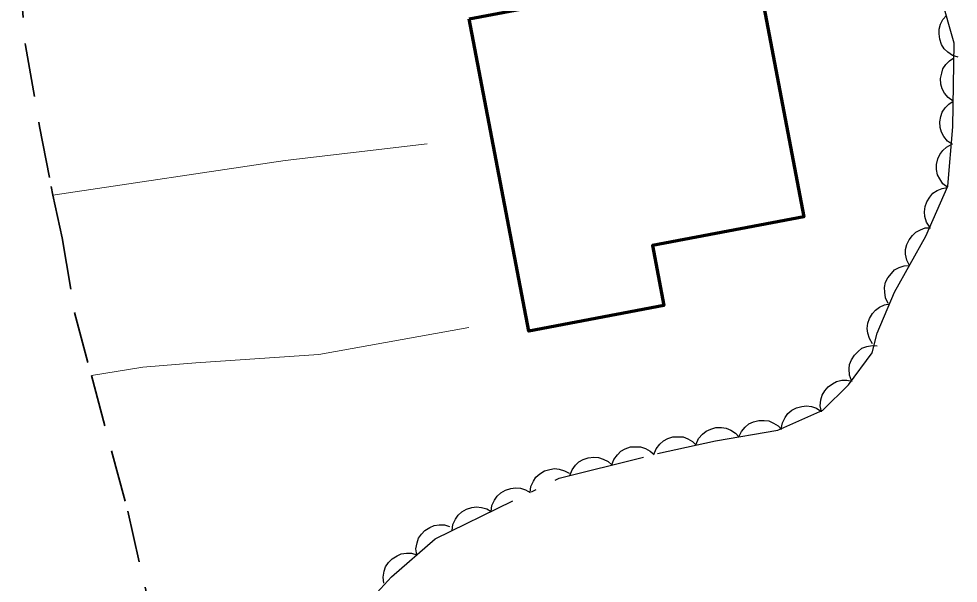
# Model space of a CAD drawing. Extents: x 356765 to 358572, y 5103174 to 5104650.
# Drawn here: x 357414.96 to 357447.46, y 5104133.33 to 5104152.87 of the extents above; entities that cross this region are included whole.
import ezdxf

# ---------------------------------------------------------------- set-up
doc = ezdxf.new("R2010")
doc.units = 0
doc.header["$LTSCALE"] = 0.6
doc.linetypes.add('DOT_DASHED', pattern=[7.7, 5, -1.2, 0.3, -1.2])
doc.linetypes.add('MEDIUM_DASHED', pattern=[4.5, 3, -1.5])
for name, color, linetype, lineweight in [('19', 7, 'Continuous', 13), ('21', 7, 'Continuous', 53), ('31', 7, 'Continuous', 70), ('44', 7, 'Continuous', 25)]:
    doc.layers.add(name, color=color, linetype=linetype, lineweight=lineweight)

msp = doc.modelspace()

# ---------------------------------------------------------------- linework, layer by layer
at = {"layer": '19'}
for points in [[(357429.09, 5104148.54), (357424.17, 5104147.96), (357416.14, 5104146.77)], [(357417.47, 5104140.52), (357419.25, 5104140.81), (357421.09, 5104140.96), (357425.34, 5104141.25), (357430.53, 5104142.18)]]:
    msp.add_lwpolyline(points, dxfattribs=at)
at = {"layer": '21', "linetype": 'MEDIUM_DASHED', "lineweight": 35}
msp.add_lwpolyline([(357414.96, 5104154.71), (357415.19, 5104151.95), (357415.68, 5104149.14), (357416.08, 5104147.06), (357416.14, 5104146.77), (357416.46, 5104145.29), (357416.89, 5104142.71), (357417.47, 5104140.52), (357418.73, 5104135.83), (357420.49, 5104128.11), (357421.87, 5104122.86), (357422.94, 5104118.46), (357423.3, 5104114.55), (357423.54, 5104112.17), (357423.81, 5104109.49), (357423.97, 5104107.15), (357423.93, 5104104.44), (357423.72, 5104103.19), (357423.54, 5104101.63), (357423.28, 5104100.12), (357422.95, 5104098.64), (357422.63, 5104097.55), (357421.97, 5104095.78)], dxfattribs=at)
at = {"layer": '31'}
msp.add_lwpolyline([(357430.54, 5104152.87), (357440.46, 5104154.75), (357442.12, 5104146.02), (357436.88, 5104145.02), (357437.28, 5104142.95), (357432.6, 5104142.06), (357430.54, 5104152.87)], close=True, dxfattribs=at)
at = {"layer": '44', "linetype": 'DOT_DASHED'}
for points in [[(357444.48, 5104141.31), (357444.66, 5104141.99), (357445.26, 5104143.41), (357446.34, 5104145.35), (357447.1, 5104147.08), (357447.27, 5104149.13), (357447.32, 5104152.03), (357446.72, 5104154.12)], [(357426.32, 5104131.88), (357427.85, 5104133.56), (357429.36, 5104134.87), (357433.66, 5104136.97), (357437.06, 5104137.82), (357439.06, 5104138.26), (357441.22, 5104138.63), (357442.78, 5104139.32), (357443.66, 5104140.2), (357444.48, 5104141.31)]]:
    msp.add_lwpolyline(points, dxfattribs=at)
at = {"layer": '44'}
for points in [[(357447.46, 5104151.54), (357447.26, 5104151.6), (357447.1, 5104151.72), (357446.97, 5104151.83), (357446.88, 5104151.98), (357446.82, 5104152.16), (357446.8, 5104152.35), (357446.8, 5104152.51), (357446.85, 5104152.68), (357446.93, 5104152.84), (357447.05, 5104152.98)], [(357447.29, 5104150.02), (357447.11, 5104150.14), (357446.99, 5104150.3), (357446.91, 5104150.44), (357446.86, 5104150.61), (357446.85, 5104150.8), (357446.89, 5104150.99), (357446.93, 5104151.14), (357447.03, 5104151.29), (357447.16, 5104151.42), (357447.31, 5104151.52)], [(357447.26, 5104148.52), (357447.09, 5104148.64), (357446.96, 5104148.8), (357446.88, 5104148.94), (357446.84, 5104149.11), (357446.82, 5104149.3), (357446.86, 5104149.49), (357446.91, 5104149.64), (357447.01, 5104149.79), (357447.13, 5104149.92), (357447.29, 5104150.02)], [(357447.1, 5104147.03), (357446.93, 5104147.16), (357446.82, 5104147.33), (357446.74, 5104147.47), (357446.71, 5104147.65), (357446.71, 5104147.83), (357446.76, 5104148.02), (357446.82, 5104148.17), (357446.93, 5104148.31), (357447.06, 5104148.43), (357447.22, 5104148.52)], [(357446.48, 5104145.66), (357446.36, 5104145.83), (357446.31, 5104146.03), (357446.29, 5104146.19), (357446.32, 5104146.37), (357446.37, 5104146.54), (357446.48, 5104146.7), (357446.58, 5104146.83), (357446.73, 5104146.93), (357446.9, 5104147), (357447.08, 5104147.03)], [(357445.77, 5104144.33), (357445.68, 5104144.52), (357445.64, 5104144.72), (357445.64, 5104144.89), (357445.68, 5104145.06), (357445.76, 5104145.22), (357445.88, 5104145.37), (357445.99, 5104145.49), (357446.15, 5104145.57), (357446.32, 5104145.63), (357446.5, 5104145.64)], [(357445.04, 5104143.02), (357444.95, 5104143.21), (357444.92, 5104143.41), (357444.91, 5104143.57), (357444.95, 5104143.75), (357445.03, 5104143.91), (357445.15, 5104144.06), (357445.26, 5104144.18), (357445.42, 5104144.26), (357445.59, 5104144.32), (357445.77, 5104144.33)], [(357444.5, 5104141.62), (357444.39, 5104141.8), (357444.33, 5104141.99), (357444.31, 5104142.15), (357444.33, 5104142.33), (357444.39, 5104142.5), (357444.49, 5104142.67), (357444.6, 5104142.79), (357444.74, 5104142.89), (357444.91, 5104142.97), (357445.09, 5104143)], [(357443.77, 5104140.35), (357443.7, 5104140.54), (357443.69, 5104140.75), (357443.7, 5104140.91), (357443.77, 5104141.07), (357443.87, 5104141.23), (357444, 5104141.36), (357444.13, 5104141.47), (357444.3, 5104141.53), (357444.48, 5104141.56), (357444.66, 5104141.55)], [(357442.73, 5104139.27), (357442.69, 5104139.47), (357442.71, 5104139.68), (357442.75, 5104139.84), (357442.84, 5104139.99), (357442.96, 5104140.13), (357443.11, 5104140.24), (357443.25, 5104140.32), (357443.43, 5104140.36), (357443.61, 5104140.36), (357443.79, 5104140.33)], [(357441.34, 5104138.68), (357441.38, 5104138.89), (357441.47, 5104139.07), (357441.56, 5104139.21), (357441.7, 5104139.32), (357441.86, 5104139.4), (357442.05, 5104139.45), (357442.21, 5104139.48), (357442.38, 5104139.45), (357442.56, 5104139.39), (357442.71, 5104139.29)], [(357438.39, 5104138.15), (357438.48, 5104138.34), (357438.61, 5104138.49), (357438.74, 5104138.6), (357438.9, 5104138.67), (357439.08, 5104138.72), (357439.27, 5104138.72), (357439.43, 5104138.7), (357439.59, 5104138.63), (357439.75, 5104138.53), (357439.87, 5104138.4)], [(357439.87, 5104138.4), (357439.96, 5104138.59), (357440.09, 5104138.74), (357440.22, 5104138.85), (357440.38, 5104138.92), (357440.56, 5104138.97), (357440.75, 5104138.97), (357440.91, 5104138.95), (357441.07, 5104138.88), (357441.23, 5104138.78), (357441.35, 5104138.65)], [(357436.93, 5104137.79), (357437.01, 5104137.99), (357437.14, 5104138.15), (357437.26, 5104138.26), (357437.41, 5104138.34), (357437.59, 5104138.4), (357437.78, 5104138.4), (357437.94, 5104138.4), (357438.11, 5104138.33), (357438.27, 5104138.24), (357438.4, 5104138.11)], [(357435.48, 5104137.43), (357435.55, 5104137.62), (357435.67, 5104137.78), (357435.79, 5104137.9), (357435.94, 5104137.99), (357436.12, 5104138.05), (357436.31, 5104138.06), (357436.47, 5104138.06), (357436.64, 5104138), (357436.8, 5104137.91), (357436.94, 5104137.79)], [(357434.02, 5104137.06), (357434.1, 5104137.26), (357434.22, 5104137.42), (357434.33, 5104137.54), (357434.49, 5104137.62), (357434.66, 5104137.68), (357434.85, 5104137.7), (357435.02, 5104137.69), (357435.18, 5104137.63), (357435.35, 5104137.55), (357435.48, 5104137.43)], [(357432.65, 5104136.48), (357432.68, 5104136.68), (357432.77, 5104136.87), (357432.85, 5104137.01), (357432.99, 5104137.12), (357433.15, 5104137.22), (357433.33, 5104137.27), (357433.49, 5104137.3), (357433.66, 5104137.28), (357433.84, 5104137.22), (357434, 5104137.14)], [(357431.3, 5104135.82), (357431.33, 5104136.03), (357431.42, 5104136.21), (357431.51, 5104136.35), (357431.64, 5104136.46), (357431.8, 5104136.56), (357431.98, 5104136.61), (357432.14, 5104136.64), (357432.32, 5104136.62), (357432.49, 5104136.57), (357432.65, 5104136.48)], [(357429.95, 5104135.16), (357429.98, 5104135.37), (357430.07, 5104135.55), (357430.16, 5104135.69), (357430.29, 5104135.81), (357430.45, 5104135.9), (357430.63, 5104135.95), (357430.79, 5104135.98), (357430.97, 5104135.96), (357431.15, 5104135.91), (357431.3, 5104135.82)], [(357428.73, 5104134.32), (357428.7, 5104134.53), (357428.74, 5104134.73), (357428.79, 5104134.89), (357428.89, 5104135.03), (357429.01, 5104135.16), (357429.18, 5104135.26), (357429.33, 5104135.33), (357429.5, 5104135.36), (357429.69, 5104135.35), (357429.86, 5104135.3)], [(357427.59, 5104133.34), (357427.57, 5104133.54), (357427.6, 5104133.75), (357427.65, 5104133.9), (357427.75, 5104134.05), (357427.88, 5104134.18), (357428.05, 5104134.28), (357428.19, 5104134.35), (357428.37, 5104134.37), (357428.55, 5104134.37), (357428.73, 5104134.32)]]:
    msp.add_lwpolyline(points, dxfattribs=at)

doc.saveas('drawing.dxf')
